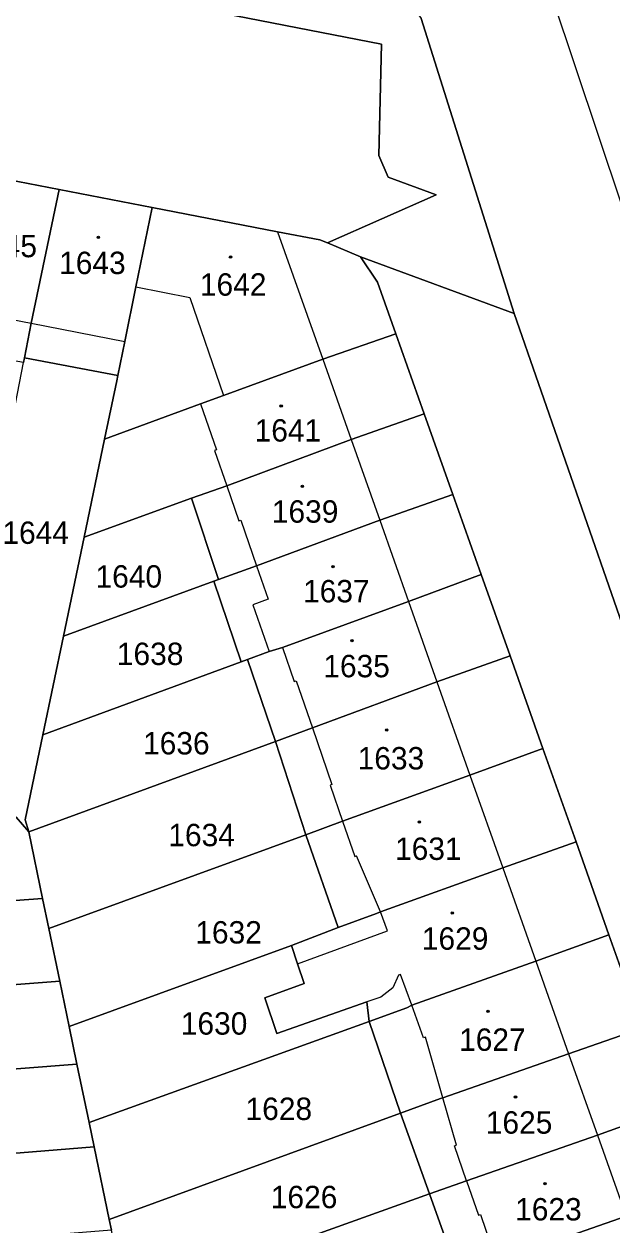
# Model space of a CAD drawing. Extents: x -596233 to -595156, y -1161235 to -1159375.
# Drawn here: x -596037.6 to -595992.9, y -1160978.8 to -1160887.6 of the extents above; entities that cross this region are included whole.
import ezdxf

# ---------------------------------------------------------------- set-up
doc = ezdxf.new("R2010")
doc.units = 0
for name, color, linetype in [('KN_CAR_KR', 7, 'Continuous'), ('KN_KULTURY', 7, 'Continuous'), ('KN_PARC_CIS_POZ', 7, 'Continuous'), ('KN_PARC_CIS_STAV', 7, 'Continuous'), ('KN_PARC_PLOCHA', 7, 'Continuous'), ('parcely_l', 7, 'Continuous')]:
    doc.layers.add(name, color=color, linetype=linetype)

msp = doc.modelspace()

# ---------------------------------------------------------------- linework, layer by layer
at = {"layer": 'KN_CAR_KR'}
for points in [[(-595997.41, -1160885.62), (-595990.44, -1160906.42)], [(-596018.31, -1160903.34), (-596014.88, -1160913.02)], [(-596029.08, -1160907.53), (-596024.97, -1160908.34)], [(-596024.97, -1160908.34), (-596022.43, -1160915.77)], [(-596044.17, -1160908.92), (-596037.04, -1160910.29)], [(-596037.04, -1160910.29), (-596029.92, -1160911.66)], [(-596014.88, -1160913.02), (-596012.72, -1160919.12)], [(-596024.17, -1160916.4), (-596022.96, -1160919.9)], [(-596012.72, -1160919.12), (-596010.55, -1160925.25)], [(-596022.96, -1160919.9), (-596023.1, -1160919.95)], [(-596023.1, -1160919.95), (-596022.18, -1160922.62)], [(-596022.18, -1160922.62), (-596021.25, -1160925.3)], [(-596021.25, -1160925.3), (-596021.11, -1160925.25)], [(-596021.11, -1160925.25), (-596019.92, -1160928.71)], [(-596010.55, -1160925.25), (-596008.36, -1160931.42)], [(-596019.92, -1160928.71), (-596019.04, -1160931.25)], [(-596019.04, -1160931.25), (-596020.19, -1160931.66)], [(-596008.36, -1160931.42), (-596006.2, -1160937.52)], [(-596020.19, -1160931.66), (-596018.96, -1160935.22)], [(-596017.94, -1160934.91), (-596017.04, -1160937.48)], [(-596017.04, -1160937.48), (-596016.9, -1160937.44)], [(-596016.9, -1160937.44), (-596015.67, -1160941.01)], [(-596006.2, -1160937.52), (-596003.69, -1160944.61)], [(-596015.67, -1160941.01), (-596014.18, -1160945.31)], [(-596014.18, -1160945.31), (-596014.32, -1160945.36)], [(-596003.69, -1160944.61), (-596001.19, -1160951.65)], [(-596014.32, -1160945.36), (-596013.38, -1160948.11)], [(-596013.38, -1160948.11), (-596012.45, -1160950.79)], [(-596012.45, -1160950.79), (-596012.31, -1160950.74)], [(-596010.48, -1160954.98), (-596012.31, -1160950.74)], [(-596001.19, -1160951.65), (-595998.68, -1160958.74)], [(-596009.95, -1160956.43), (-596010.48, -1160954.98)], [(-596016.79, -1160958.92), (-596009.95, -1160956.43)], [(-595998.68, -1160958.74), (-595996.19, -1160965.77)], [(-596009.11, -1160959.8), (-596009.56, -1160960.75)], [(-596008.96, -1160959.73), (-596009.11, -1160959.8)], [(-596008.11, -1160962.08), (-596008.96, -1160959.73)], [(-596009.56, -1160960.75), (-596010.46, -1160961.46)], [(-596010.46, -1160961.46), (-596011.52, -1160961.83)], [(-596007.22, -1160964.54), (-596008.11, -1160962.08)], [(-596007.08, -1160964.49), (-596007.22, -1160964.54)], [(-596005.75, -1160969.11), (-596007.08, -1160964.49)], [(-595996.19, -1160965.77), (-595994, -1160971.94)], [(-596004.72, -1160972.71), (-596005.75, -1160969.11)], [(-595994, -1160971.94), (-595991.82, -1160978.09)], [(-596004.86, -1160972.76), (-596004.72, -1160972.71)], [(-596003.95, -1160975.4), (-596004.86, -1160972.76)], [(-596003.95, -1160975.4), (-596003.04, -1160978.03)], [(-596003.04, -1160978.03), (-596002.9, -1160977.98)], [(-596002.9, -1160977.98), (-596001.67, -1160981.53)]]:
    msp.add_lwpolyline(points, dxfattribs=at)
at = {"layer": 'KN_KULTURY'}
for centre, radius in [((-596031.93, -1160903.75), 0.09), ((-596031.93, -1160903.75), 0.0398), ((-596021.89, -1160905.25), 0.09), ((-596021.89, -1160905.25), 0.0398), ((-596018.04, -1160916.57), 0.09), ((-596018.04, -1160916.57), 0.0398), ((-596016.43, -1160922.67), 0.09), ((-596016.43, -1160922.67), 0.0398), ((-596014.1, -1160928.77), 0.09), ((-596014.1, -1160928.77), 0.0398), ((-596012.66, -1160934.39), 0.09), ((-596012.66, -1160934.39), 0.0398), ((-596010.02, -1160941.18), 0.09), ((-596010.02, -1160941.18), 0.0398), ((-596007.53, -1160948.16), 0.09), ((-596007.53, -1160948.16), 0.0398), ((-596005.04, -1160955.07), 0.09), ((-596005.04, -1160955.07), 0.0398), ((-596002.31, -1160962.53), 0.09), ((-596002.31, -1160962.53), 0.0398), ((-596000.23, -1160969.04), 0.09), ((-596000.23, -1160969.04), 0.0398), ((-595997.98, -1160975.62), 0.09), ((-595997.98, -1160975.62), 0.0398)]:
    msp.add_circle(centre, radius, dxfattribs=at)
at = {"layer": 'KN_PARC_PLOCHA'}
for points in [[(-596079.56, -1160868.27), (-596026.81, -1160878.44), (-596019.85, -1160879.75), (-596011.7, -1160881.28), (-596007.39, -1160887.14), (-596000.33, -1160909.55), (-596012, -1160905.25), (-596014.53, -1160904.19), (-596006.25, -1160900.53), (-596009.92, -1160899.18), (-596010.61, -1160897.55), (-596010.41, -1160889.08), (-596085.86, -1160874.42), (-596087.89, -1160863.76), (-596085.19, -1160863.29), (-596084.19, -1160868.2), (-596083.44, -1160869.28), (-596081.99, -1160869.81), (-596080.51, -1160869.4)], [(-596034.91, -1160900.12), (-596037.04, -1160910.29), (-596037.55, -1160912.9), (-596037.62, -1160913.26), (-596044.77, -1160912.02), (-596044.23, -1160909.21), (-596044.17, -1160908.92), (-596042, -1160898.75)], [(-596027.85, -1160901.49), (-596029.08, -1160907.53), (-596029.92, -1160911.66), (-596030.46, -1160914.25), (-596037.55, -1160912.9), (-596037.04, -1160910.29), (-596034.91, -1160900.12)], [(-596014.53, -1160904.19), (-596012, -1160905.25), (-596010.71, -1160907.16), (-596009.32, -1160911.08), (-596014.88, -1160913.02), (-596022.43, -1160915.77), (-596024.17, -1160916.4), (-596031.47, -1160919.1), (-596030.54, -1160914.65), (-596030.46, -1160914.25), (-596029.92, -1160911.66), (-596029.08, -1160907.53), (-596027.85, -1160901.49), (-596018.31, -1160903.34), (-596015.11, -1160903.95)], [(-596000.33, -1160909.55), (-595987.38, -1160946.75), (-595972.42, -1160988.78), (-595965.77, -1161008.13), (-595977.13, -1161011.41), (-595975.66, -1161010.54), (-595975.04, -1161009.18), (-595975.07, -1161007.64), (-595980.71, -1160991.73), (-595984.07, -1160982.26), (-595986.27, -1160976.08), (-595988.44, -1160969.94), (-595990.61, -1160963.82), (-595993.13, -1160956.73), (-595995.63, -1160949.67), (-595998.15, -1160942.58), (-596000.64, -1160935.54), (-596002.83, -1160929.37), (-596004.99, -1160923.28), (-596007.16, -1160917.17), (-596009.32, -1160911.08), (-596010.71, -1160907.16), (-596012, -1160905.25)], [(-596007.16, -1160917.17), (-596012.72, -1160919.12), (-596022.18, -1160922.62), (-596024.85, -1160923.58), (-596033.02, -1160926.52), (-596031.47, -1160919.1), (-596024.17, -1160916.4), (-596022.43, -1160915.77), (-596014.88, -1160913.02), (-596009.32, -1160911.08)], [(-596030.46, -1160914.25), (-596030.54, -1160914.65), (-596031.47, -1160919.1), (-596033.02, -1160926.52), (-596034.59, -1160934.04), (-596036.15, -1160941.54), (-596037.5, -1160948), (-596037.22, -1160948.91), (-596038.19, -1160947.8), (-596043.23, -1160942.01), (-596037.62, -1160913.26), (-596037.55, -1160912.9)], [(-596004.99, -1160923.28), (-596010.55, -1160925.25), (-596019.92, -1160928.71), (-596022.79, -1160929.75), (-596024.85, -1160923.58), (-596022.18, -1160922.62), (-596012.72, -1160919.12), (-596007.16, -1160917.17)], [(-596002.83, -1160929.37), (-596008.36, -1160931.42), (-596017.94, -1160934.91), (-596018.96, -1160935.22), (-596020.6, -1160935.82), (-596021.09, -1160936), (-596023.15, -1160929.88), (-596022.79, -1160929.75), (-596019.92, -1160928.71), (-596010.55, -1160925.25), (-596004.99, -1160923.28)], [(-596022.79, -1160929.75), (-596023.15, -1160929.88), (-596034.59, -1160934.04), (-596033.02, -1160926.52), (-596024.85, -1160923.58)], [(-596000.64, -1160935.54), (-596006.2, -1160937.52), (-596015.67, -1160941.01), (-596018.47, -1160942.04), (-596020.6, -1160935.82), (-596018.96, -1160935.22), (-596017.94, -1160934.91), (-596008.36, -1160931.42), (-596002.83, -1160929.37)], [(-596021.09, -1160936), (-596036.15, -1160941.54), (-596034.59, -1160934.04), (-596023.15, -1160929.88)], [(-596018.47, -1160942.04), (-596037.22, -1160948.91), (-596037.5, -1160948), (-596036.15, -1160941.54), (-596021.09, -1160936), (-596020.6, -1160935.82)], [(-595998.15, -1160942.58), (-596003.69, -1160944.61), (-596013.38, -1160948.11), (-596016.16, -1160949.13), (-596018.47, -1160942.04), (-596015.67, -1160941.01), (-596006.2, -1160937.52), (-596000.64, -1160935.54)], [(-596016.16, -1160949.13), (-596035.7, -1160956.25), (-596036.17, -1160953.98), (-596037.22, -1160948.91), (-596018.47, -1160942.04)], [(-595995.63, -1160949.67), (-596001.19, -1160951.65), (-596010.48, -1160954.98), (-596010.8, -1160955.11), (-596013.72, -1160956.18), (-596016.16, -1160949.13), (-596013.38, -1160948.11), (-596003.69, -1160944.61), (-595998.15, -1160942.58)], [(-596037.22, -1160948.91), (-596036.17, -1160953.98), (-596064.65, -1160956.04), (-596065.22, -1160949.62), (-596052.81, -1160948.69), (-596038.19, -1160947.8)], [(-596013.72, -1160956.18), (-596017.25, -1160957.55), (-596034.15, -1160963.7), (-596034.87, -1160960.24), (-596035.7, -1160956.25), (-596016.16, -1160949.13)], [(-595993.13, -1160956.73), (-595998.68, -1160958.74), (-596008.11, -1160962.08), (-596008.48, -1160962.28), (-596011.34, -1160963.31), (-596011.52, -1160961.83), (-596018.38, -1160964.23), (-596019.29, -1160961.52), (-596016.28, -1160960.42), (-596016.79, -1160958.92), (-596017.25, -1160957.55), (-596013.72, -1160956.18), (-596010.8, -1160955.11), (-596010.48, -1160954.98), (-596001.19, -1160951.65), (-595995.63, -1160949.67)], [(-596035.7, -1160956.25), (-596034.87, -1160960.24), (-596064.15, -1160962.49), (-596064.65, -1160956.04), (-596036.17, -1160953.98)], [(-595990.61, -1160963.82), (-595996.19, -1160965.77), (-596005.75, -1160969.11), (-596005.94, -1160969.17), (-596008.97, -1160970.28), (-596011.34, -1160963.31), (-596008.48, -1160962.28), (-596008.11, -1160962.08), (-595998.68, -1160958.74), (-595993.13, -1160956.73)], [(-596011.34, -1160963.31), (-596032.64, -1160970.99), (-596033.56, -1160966.54), (-596034.15, -1160963.7), (-596017.25, -1160957.55), (-596016.79, -1160958.92), (-596016.28, -1160960.42), (-596019.29, -1160961.52), (-596018.38, -1160964.23), (-596011.52, -1160961.83)], [(-596034.15, -1160963.7), (-596033.56, -1160966.54), (-596063.71, -1160968.87), (-596064.15, -1160962.49), (-596034.87, -1160960.24)], [(-596008.97, -1160970.28), (-596031.11, -1160978.34), (-596032.25, -1160972.83), (-596032.64, -1160970.99), (-596011.34, -1160963.31)], [(-595988.44, -1160969.94), (-595994, -1160971.94), (-596003.95, -1160975.4), (-596006.76, -1160976.41), (-596008.97, -1160970.28), (-596005.94, -1160969.17), (-596005.75, -1160969.11), (-595996.19, -1160965.77), (-595990.61, -1160963.82)], [(-596032.64, -1160970.99), (-596032.25, -1160972.83), (-596063.24, -1160975.34), (-596063.71, -1160968.87), (-596033.56, -1160966.54)], [(-595986.27, -1160976.08), (-595991.82, -1160978.09), (-596001.67, -1160981.53), (-596004.57, -1160982.58), (-596006.76, -1160976.41), (-596003.95, -1160975.4), (-595994, -1160971.94), (-595988.44, -1160969.94)], [(-596006.76, -1160976.41), (-596029.8, -1160984.65), (-596030.94, -1160979.15), (-596031.11, -1160978.34), (-596008.97, -1160970.28)], [(-596031.11, -1160978.34), (-596030.94, -1160979.15), (-596046.69, -1160980.42), (-596062.71, -1160981.7), (-596063.24, -1160975.34), (-596032.25, -1160972.83)], [(-595984.07, -1160982.26), (-595989.7, -1160984.09), (-595999.66, -1160987.8), (-595999.81, -1160987.85), (-596002.32, -1160988.75), (-596004.57, -1160982.58), (-596001.67, -1160981.53), (-595991.82, -1160978.09), (-595986.27, -1160976.08)], [(-596004.57, -1160982.58), (-596028.17, -1160991.09), (-596029.08, -1160988.13), (-596029.8, -1160984.65), (-596006.76, -1160976.41)]]:
    msp.add_lwpolyline(points, close=True, dxfattribs=at)
for points in [[(-596085.86, -1160874.42), (-596010.41, -1160889.08), (-596010.61, -1160897.55), (-596009.92, -1160899.18), (-596006.25, -1160900.53), (-596014.53, -1160904.19), (-596015.11, -1160903.95), (-596018.31, -1160903.34), (-596027.85, -1160901.49), (-596034.91, -1160900.12), (-596042, -1160898.75), (-596049.68, -1160897.26), (-596057.34, -1160895.78), (-596063.22, -1160894.7), (-596069.09, -1160893.61), (-596083.82, -1160894.71), (-596095.08, -1160886.24)], [(-595956.37, -1161042.46), (-595959.62, -1161028.88), (-595961.84, -1161019.56), (-595965.77, -1161008.13), (-595972.42, -1160988.78), (-595987.38, -1160946.75), (-596000.33, -1160909.55), (-596007.39, -1160887.14)]]:
    msp.add_lwpolyline(points, dxfattribs=at)
at = {"layer": 'parcely_l'}
for points in [[(-596014.53, -1160904.19), (-596006.25, -1160900.53), (-596009.92, -1160899.18), (-596010.61, -1160897.55), (-596010.41, -1160889.08), (-596085.86, -1160874.42)], [(-596011.7, -1160881.28), (-596007.39, -1160887.14), (-596000.33, -1160909.55)], [(-596042, -1160898.75), (-596034.91, -1160900.12)], [(-596034.91, -1160900.12), (-596037.04, -1160910.29), (-596037.55, -1160912.9)], [(-596034.91, -1160900.12), (-596027.85, -1160901.49)], [(-596030.46, -1160914.25), (-596029.92, -1160911.66), (-596029.08, -1160907.53), (-596027.85, -1160901.49)], [(-596027.85, -1160901.49), (-596018.31, -1160903.34), (-596015.11, -1160903.95), (-596014.53, -1160904.19)], [(-596014.53, -1160904.19), (-596012, -1160905.25)], [(-596009.32, -1160911.08), (-596010.71, -1160907.16), (-596012, -1160905.25)], [(-596012, -1160905.25), (-596000.33, -1160909.55)], [(-596000.33, -1160909.55), (-595987.38, -1160946.75), (-595972.42, -1160988.78), (-595965.77, -1161008.13)], [(-596009.32, -1160911.08), (-596014.88, -1160913.02), (-596022.43, -1160915.77), (-596024.17, -1160916.4), (-596031.47, -1160919.1)], [(-596007.16, -1160917.17), (-596009.32, -1160911.08)], [(-596037.62, -1160913.26), (-596037.55, -1160912.9)], [(-596037.55, -1160912.9), (-596030.46, -1160914.25)], [(-596030.46, -1160914.25), (-596030.54, -1160914.65), (-596031.47, -1160919.1)], [(-596024.85, -1160923.58), (-596022.18, -1160922.62), (-596012.72, -1160919.12), (-596007.16, -1160917.17)], [(-596004.99, -1160923.28), (-596007.16, -1160917.17)], [(-596031.47, -1160919.1), (-596033.02, -1160926.52)], [(-596022.79, -1160929.75), (-596019.92, -1160928.71), (-596010.55, -1160925.25), (-596004.99, -1160923.28)], [(-596004.99, -1160923.28), (-596002.83, -1160929.37)], [(-596033.02, -1160926.52), (-596024.85, -1160923.58)], [(-596022.79, -1160929.75), (-596024.85, -1160923.58)], [(-596033.02, -1160926.52), (-596034.59, -1160934.04)], [(-596023.15, -1160929.88), (-596022.79, -1160929.75)], [(-596002.83, -1160929.37), (-596008.36, -1160931.42), (-596017.94, -1160934.91), (-596018.96, -1160935.22), (-596020.6, -1160935.82)], [(-596000.64, -1160935.54), (-596002.83, -1160929.37)], [(-596034.59, -1160934.04), (-596023.15, -1160929.88)], [(-596021.09, -1160936), (-596023.15, -1160929.88)], [(-596034.59, -1160934.04), (-596036.15, -1160941.54)], [(-596036.15, -1160941.54), (-596021.09, -1160936)], [(-596020.6, -1160935.82), (-596021.09, -1160936)], [(-596020.6, -1160935.82), (-596018.47, -1160942.04)], [(-596000.64, -1160935.54), (-596006.2, -1160937.52), (-596015.67, -1160941.01), (-596018.47, -1160942.04)], [(-595998.15, -1160942.58), (-596000.64, -1160935.54)], [(-596036.15, -1160941.54), (-596037.5, -1160948), (-596037.22, -1160948.91)], [(-596037.22, -1160948.91), (-596018.47, -1160942.04)], [(-596018.47, -1160942.04), (-596016.16, -1160949.13)], [(-596016.16, -1160949.13), (-596013.38, -1160948.11), (-596003.69, -1160944.61), (-595998.15, -1160942.58)], [(-595998.15, -1160942.58), (-595995.63, -1160949.67)], [(-596037.22, -1160948.91), (-596038.19, -1160947.8)], [(-596036.17, -1160953.98), (-596037.22, -1160948.91)], [(-596016.16, -1160949.13), (-596035.7, -1160956.25)], [(-596013.72, -1160956.18), (-596016.16, -1160949.13)], [(-595995.63, -1160949.67), (-596001.19, -1160951.65), (-596010.48, -1160954.98), (-596010.8, -1160955.11), (-596013.72, -1160956.18)], [(-595993.13, -1160956.73), (-595995.63, -1160949.67)], [(-596036.17, -1160953.98), (-596064.65, -1160956.04)], [(-596035.7, -1160956.25), (-596036.17, -1160953.98)], [(-596034.87, -1160960.24), (-596035.7, -1160956.25)], [(-596013.72, -1160956.18), (-596017.25, -1160957.55)], [(-596011.34, -1160963.31), (-596008.48, -1160962.28), (-596008.11, -1160962.08), (-595998.68, -1160958.74), (-595993.13, -1160956.73)], [(-595990.61, -1160963.82), (-595993.13, -1160956.73)], [(-596017.25, -1160957.55), (-596034.15, -1160963.7)], [(-596017.25, -1160957.55), (-596016.79, -1160958.92), (-596016.28, -1160960.42), (-596019.29, -1160961.52), (-596018.38, -1160964.23), (-596011.52, -1160961.83), (-596011.34, -1160963.31)], [(-596064.15, -1160962.49), (-596034.87, -1160960.24)], [(-596034.15, -1160963.7), (-596034.87, -1160960.24)], [(-596032.64, -1160970.99), (-596011.34, -1160963.31)], [(-596011.34, -1160963.31), (-596008.97, -1160970.28)], [(-596033.56, -1160966.54), (-596034.15, -1160963.7)], [(-596008.97, -1160970.28), (-596005.94, -1160969.17), (-596005.75, -1160969.11), (-595996.19, -1160965.77), (-595990.61, -1160963.82)], [(-596063.71, -1160968.87), (-596033.56, -1160966.54)], [(-596033.56, -1160966.54), (-596032.64, -1160970.99)], [(-596006.76, -1160976.41), (-596003.95, -1160975.4), (-595994, -1160971.94), (-595988.44, -1160969.94)], [(-596008.97, -1160970.28), (-596031.11, -1160978.34)], [(-596008.97, -1160970.28), (-596006.76, -1160976.41)], [(-596032.64, -1160970.99), (-596032.25, -1160972.83)], [(-596032.25, -1160972.83), (-596063.24, -1160975.34)], [(-596031.11, -1160978.34), (-596032.25, -1160972.83)], [(-596004.57, -1160982.58), (-596001.67, -1160981.53), (-595991.82, -1160978.09), (-595986.27, -1160976.08)], [(-596006.76, -1160976.41), (-596029.8, -1160984.65)], [(-596004.57, -1160982.58), (-596006.76, -1160976.41)], [(-596030.94, -1160979.15), (-596031.11, -1160978.34)]]:
    msp.add_lwpolyline(points, dxfattribs=at)

# ---------------------------------------------------------------- texts
at = {"layer": 'KN_PARC_CIS_POZ'}
for s, p in [('1644', (-596039.2266, -1160927.04)), ('1640', (-596032.1466, -1160930.36)), ('1638', (-596030.5266, -1160936.24)), ('1636', (-596028.5366, -1160943.03)), ('1634', (-596026.6166, -1160950)), ('1632', (-596024.5666, -1160957.39)), ('1630', (-596025.6666, -1160964.31)), ('1628', (-596020.7466, -1160970.79)), ('1626', (-596018.8266, -1160977.49))]:
    msp.add_text(s, height=1.7, dxfattribs=at).set_placement(p)
at = {"layer": 'KN_PARC_CIS_STAV'}
for s, p in [('1645', (-596041.6566, -1160905.27)), ('1643', (-596034.9166, -1160906.55)), ('1642', (-596024.2166, -1160908.19)), ('1641', (-596020.0566, -1160919.27)), ('1639', (-596018.7466, -1160925.43)), ('1637', (-596016.3766, -1160931.48)), ('1635', (-596014.8366, -1160937.17)), ('1633', (-596012.2266, -1160944.17)), ('1631', (-596009.3866, -1160951.04)), ('1629', (-596007.3466, -1160957.86)), ('1627', (-596004.5166, -1160965.54)), ('1625', (-596002.4866, -1160971.83)), ('1623', (-596000.2566, -1160978.42))]:
    msp.add_text(s, height=1.7, dxfattribs=at).set_placement(p)

doc.saveas('drawing.dxf')
